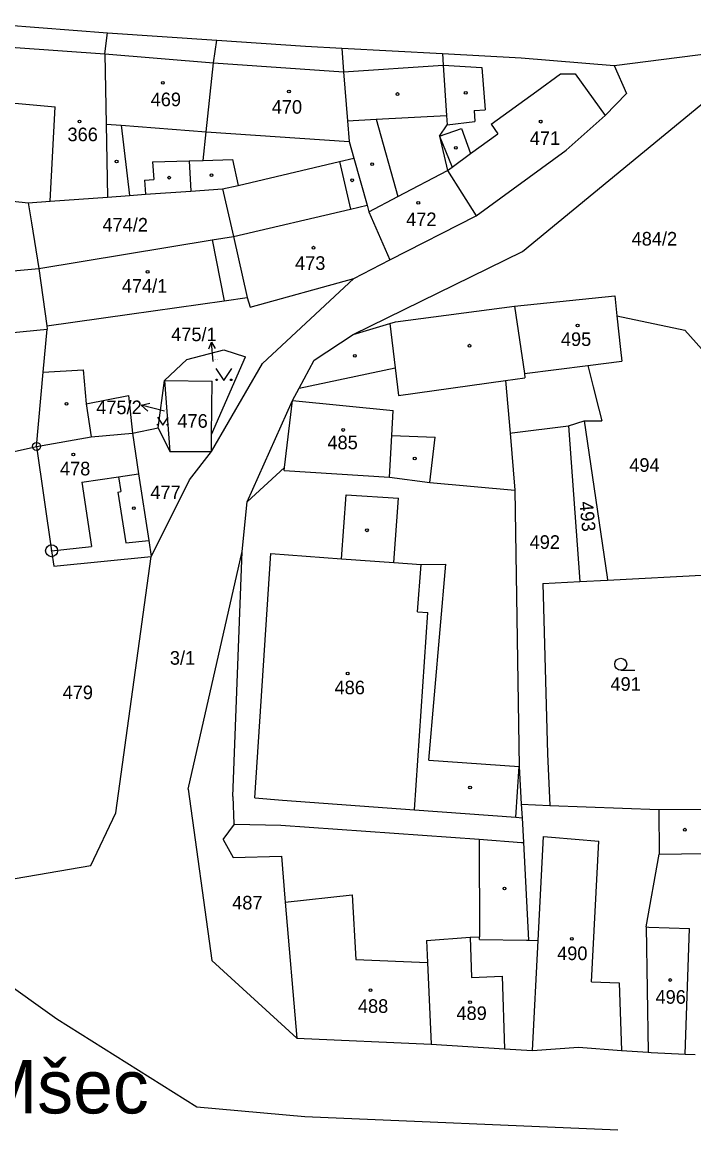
# Model space of a CAD drawing. Extents: x -779596 to -776743, y -1030330 to -1024513.
# Drawn here: x -778011.4 to -777927.4, y -1024857.5 to -1024719.3 of the extents above; entities that cross this region are included whole.
import ezdxf

# ---------------------------------------------------------------- set-up
doc = ezdxf.new("R2010")
doc.units = 0
for name, color, linetype in [('hranice parcel', 7, 'Continuous'), ('hranice vnitřní', 7, 'Continuous'), ('kultura', 7, 'Continuous'), ('Kód', 7, 'Continuous'), ('názvosloví', 7, 'Continuous'), ('č_ parcel šipka', 7, 'Continuous'), ('č_pacel stav_', 7, 'Continuous'), ('č_parcel poz_', 7, 'Continuous')]:
    doc.layers.add(name, color=color, linetype=linetype)

msp = doc.modelspace()

# ---------------------------------------------------------------- linework, layer by layer
at = {"layer": 'hranice parcel'}
for points in [[(-778017.93, -1024719.29), (-778000.7, -1024720.65)], [(-778001.02, -1024723.27), (-778000.7, -1024720.65)], [(-778000.7, -1024720.65), (-777987.02, -1024721.56)], [(-777987.45, -1024724.38), (-777987.02, -1024721.56)], [(-777987.02, -1024721.56), (-777975.94, -1024722.31)], [(-777975.94, -1024722.31), (-777971.42, -1024722.55)], [(-777971.42, -1024722.55), (-777971.18, -1024725.53)], [(-777971.42, -1024722.55), (-777958.81, -1024723.23)], [(-777937.37, -1024724.71), (-777921.01, -1024722.62)], [(-778001.02, -1024723.27), (-778000.86, -1024732.04)], [(-777958.81, -1024723.23), (-777958.71, -1024724.67)], [(-777958.81, -1024723.23), (-777948.97, -1024723.76)], [(-777948.97, -1024723.76), (-777937.37, -1024724.71)], [(-777988.35, -1024733.02), (-777987.45, -1024724.38)], [(-777971.18, -1024725.53), (-777970.7, -1024731.62)], [(-777958.71, -1024724.67), (-777958.3, -1024730.97)], [(-777937.37, -1024724.71), (-777935.82, -1024728.24)], [(-777948.82, -1024748), (-777924.66, -1024728.1)], [(-777938.48, -1024730.99), (-777935.82, -1024728.24)], [(-777958.3, -1024730.97), (-777958.22, -1024732.15)], [(-777943.34, -1024735.32), (-777938.48, -1024730.99)], [(-778000.86, -1024732.04), (-778000.69, -1024741.2)], [(-777970.7, -1024731.62), (-777970.5, -1024734.22)], [(-777959.17, -1024733.57), (-777958.22, -1024732.15)], [(-777988.72, -1024736.59), (-777988.35, -1024733.02)], [(-777959.17, -1024733.57), (-777958.19, -1024737.85)], [(-777970.5, -1024734.22), (-777969.9, -1024736.33)], [(-777990.49, -1024736.63), (-777988.72, -1024736.59)], [(-777990.49, -1024736.63), (-777990.26, -1024740.42)], [(-777971.68, -1024736.74), (-777969.9, -1024736.33)], [(-777969.9, -1024736.33), (-777968.25, -1024742.2)], [(-777954.59, -1024743.51), (-777943.34, -1024735.32)], [(-777984.35, -1024739.71), (-777971.68, -1024736.74)], [(-777958.19, -1024737.85), (-777954.59, -1024743.51)], [(-777995.95, -1024740.81), (-777990.26, -1024740.42)], [(-777990.26, -1024740.42), (-777986.3, -1024740.15)], [(-777986.3, -1024740.15), (-777984.35, -1024739.71)], [(-777986.3, -1024740.15), (-777984.96, -1024746.1)], [(-778018.69, -1024741.02), (-778010.62, -1024741.88)], [(-778010.62, -1024741.88), (-778007.88, -1024741.7)], [(-778010.62, -1024741.88), (-778010.22, -1024744.38)], [(-778007.88, -1024741.7), (-778000.69, -1024741.2)], [(-778000.69, -1024741.2), (-777997.95, -1024740.98)], [(-777997.95, -1024740.98), (-777995.95, -1024740.81)], [(-777968.25, -1024742.2), (-777968.02, -1024743.01)], [(-777968.02, -1024743.01), (-777965.39, -1024749.04)], [(-777965.39, -1024749.04), (-777954.59, -1024743.51)], [(-778010.22, -1024744.38), (-778009.3, -1024750.13)], [(-777984.96, -1024746.1), (-777983.24, -1024753.75)], [(-778009.3, -1024750.13), (-777987.62, -1024746.54)], [(-777987.62, -1024746.54), (-777986.11, -1024754.16)], [(-777970, -1024758.35), (-777948.82, -1024748)], [(-777969.92, -1024751.37), (-777965.39, -1024749.04)], [(-778018.07, -1024750.89), (-778009.3, -1024750.13)], [(-778009.3, -1024750.13), (-778008.29, -1024757.29)], [(-777982.86, -1024754.93), (-777969.92, -1024751.37)], [(-777981.3, -1024762), (-777969.92, -1024751.37)], [(-777986.11, -1024754.16), (-777983.24, -1024753.75)], [(-777983.24, -1024753.75), (-777982.86, -1024754.93)], [(-777949.83, -1024754.84), (-777937.28, -1024753.51)], [(-777937.28, -1024753.51), (-777937.01, -1024756.04)], [(-777964.68, -1024756.79), (-777949.83, -1024754.84)], [(-777949.83, -1024754.84), (-777948.57, -1024763.25)], [(-778008.29, -1024757.29), (-778008.25, -1024757.7)], [(-777970, -1024758.35), (-777965.41, -1024757.01)], [(-777965.41, -1024757.01), (-777964.68, -1024756.79)], [(-777937.01, -1024756.04), (-777936.56, -1024760.24)], [(-777937.01, -1024756.04), (-777928.51, -1024757.82)], [(-778008.73, -1024763.07), (-778008.25, -1024757.7)], [(-777974.84, -1024761.58), (-777970, -1024758.35)], [(-777928.51, -1024757.82), (-777925.33, -1024761.37)], [(-777993.59, -1024764.13), (-777990.76, -1024761.51)], [(-777990.76, -1024761.51), (-777986.15, -1024760.3)], [(-777987.68, -1024770.89), (-777983.46, -1024761.18)], [(-777986.15, -1024760.3), (-777983.46, -1024761.18)], [(-777936.56, -1024760.24), (-777936.4, -1024761.71)], [(-777987.7, -1024773), (-777981.3, -1024762)], [(-777976.73, -1024765.1), (-777974.84, -1024761.58)], [(-777940.64, -1024762.25), (-777936.4, -1024761.71)], [(-777940.64, -1024762.25), (-777939.96, -1024764.91)], [(-778009.57, -1024772.36), (-778008.73, -1024763.07)], [(-777994.37, -1024770.05), (-777993.59, -1024764.13)], [(-777993.59, -1024764.13), (-777992.9, -1024773)], [(-777993.59, -1024764.13), (-777987.6, -1024764.2)], [(-777987.68, -1024770.89), (-777987.6, -1024764.2)], [(-777950.92, -1024764.13), (-777948.5, -1024763.79)], [(-777950.92, -1024764.13), (-777950.36, -1024770.71)], [(-777948.57, -1024763.25), (-777948.5, -1024763.79)], [(-777977.55, -1024766.63), (-777976.73, -1024765.1)], [(-777939.96, -1024764.91), (-777939.25, -1024767.7)], [(-778003.38, -1024767.04), (-777998.09, -1024766)], [(-778003.38, -1024767.04), (-778002.74, -1024771.16)], [(-777998.09, -1024766), (-777997.56, -1024770.71)], [(-777978.58, -1024775.01), (-777977.55, -1024766.63)], [(-777939.25, -1024767.7), (-777938.88, -1024769.15)], [(-777950.12, -1024770.68), (-777943.04, -1024769.79)], [(-777943.04, -1024769.79), (-777941.12, -1024769.15)], [(-777943.04, -1024769.79), (-777941.65, -1024789.27)], [(-777941.12, -1024769.15), (-777940.39, -1024769.15)], [(-777941.12, -1024769.15), (-777938.22, -1024788.74)], [(-777940.39, -1024769.15), (-777938.88, -1024769.15)], [(-778009.57, -1024772.36), (-778002.74, -1024771.16)], [(-777997.56, -1024770.71), (-777994.37, -1024770.05)], [(-777997.56, -1024770.71), (-777997.2, -1024773.25)], [(-777994.37, -1024770.05), (-777992.9, -1024773)], [(-777987.7, -1024773), (-777987.68, -1024770.89)], [(-777950.36, -1024770.71), (-777950.12, -1024770.68)], [(-777950.36, -1024770.71), (-777949.76, -1024777.85)], [(-778014.64, -1024773.51), (-778009.57, -1024772.36)], [(-778009.57, -1024772.36), (-778007.68, -1024785.41)], [(-777997.2, -1024773.25), (-777996.84, -1024775.79)], [(-777992.9, -1024773), (-777987.7, -1024773)], [(-777990.46, -1024776.56), (-777987.7, -1024773)], [(-777983.24, -1024779.31), (-777978.58, -1024775.01)], [(-777978.62, -1024775.36), (-777978.58, -1024775.01)], [(-777996.84, -1024775.79), (-777995.55, -1024784.12)], [(-777992.34, -1024780.33), (-777990.46, -1024776.56)], [(-777978.62, -1024775.36), (-777965.46, -1024776.23)], [(-777965.46, -1024776.23), (-777960.41, -1024776.87)], [(-777960.41, -1024776.87), (-777949.76, -1024777.85)], [(-777949.76, -1024777.85), (-777949.21, -1024812.42)], [(-777983.87, -1024785.52), (-777983.24, -1024779.31)], [(-777995.24, -1024786.15), (-777992.34, -1024780.33)], [(-777995.55, -1024784.12), (-777995.24, -1024786.15)], [(-778007.68, -1024785.41), (-778007.4, -1024787.33)], [(-778007.4, -1024787.33), (-777995.24, -1024786.15)], [(-777999.64, -1024818.19), (-777995.24, -1024786.15)], [(-777990.6, -1024815.23), (-777983.87, -1024785.52)], [(-777985.02, -1024816.14), (-777983.87, -1024785.52)], [(-777941.65, -1024789.27), (-777938.17, -1024789.09)], [(-777938.22, -1024788.74), (-777938.17, -1024789.09)], [(-777938.17, -1024789.09), (-777925.65, -1024788.44)], [(-777946.26, -1024789.51), (-777941.65, -1024789.27)], [(-777946.26, -1024789.51), (-777945.68, -1024810.81)], [(-777945.68, -1024810.81), (-777945.38, -1024817.27)], [(-777949.21, -1024812.42), (-777948.96, -1024817.13)], [(-777990.6, -1024815.23), (-777987.66, -1024836.66)], [(-777985.02, -1024816.14), (-777984.9, -1024819.58)], [(-777948.96, -1024817.13), (-777948.87, -1024818.81)], [(-777948.96, -1024817.13), (-777945.38, -1024817.27)], [(-777945.38, -1024817.27), (-777931.78, -1024817.8)], [(-777931.78, -1024817.8), (-777926.21, -1024817.74)], [(-777931.78, -1024817.8), (-777931.72, -1024823.36)], [(-778002.79, -1024824.8), (-777999.64, -1024818.19)], [(-777948.87, -1024818.81), (-777948.7, -1024821.9)], [(-777986.23, -1024821.54), (-777984.8, -1024819.6)], [(-777984.9, -1024819.58), (-777984.8, -1024819.6)], [(-777984.8, -1024819.6), (-777979.03, -1024819.74)], [(-777979.03, -1024819.74), (-777954.23, -1024821.51)], [(-777986.23, -1024821.54), (-777985, -1024823.8)], [(-777954.23, -1024821.51), (-777948.95, -1024821.89)], [(-777948.95, -1024821.89), (-777948.7, -1024821.9)], [(-777948.7, -1024821.9), (-777948.05, -1024834.14)], [(-777985, -1024823.8), (-777978.96, -1024823.63)], [(-777978.96, -1024823.63), (-777978.52, -1024828.88)], [(-777933.36, -1024832.48), (-777931.72, -1024823.36)], [(-778017.63, -1024827.33), (-778002.79, -1024824.8)], [(-777978.52, -1024828.88), (-777978.48, -1024829.36)], [(-777978.48, -1024829.36), (-777977.04, -1024846.4)], [(-777933.36, -1024832.48), (-777933.08, -1024848.15)], [(-778021.14, -1024833.93), (-778007.05, -1024843.96)], [(-777960.81, -1024834.15), (-777955.35, -1024833.77)], [(-777960.81, -1024834.15), (-777960.68, -1024836.91)], [(-777955.35, -1024833.77), (-777954.17, -1024833.69)], [(-777954.17, -1024834.03), (-777954.17, -1024833.69)], [(-777954.17, -1024834.03), (-777948.3, -1024834.14)], [(-777948.3, -1024834.14), (-777948.05, -1024834.14)], [(-777948.05, -1024834.14), (-777946.86, -1024834.16)], [(-777947.58, -1024847.92), (-777946.86, -1024834.16)], [(-777987.66, -1024836.66), (-777977.04, -1024846.4)], [(-777960.68, -1024836.91), (-777960.21, -1024847.13)], [(-778007.05, -1024843.96), (-777989.52, -1024854.98)], [(-777977.04, -1024846.4), (-777960.21, -1024847.13)], [(-777960.21, -1024847.13), (-777951.08, -1024847.7)], [(-777951.08, -1024847.7), (-777947.58, -1024847.92)], [(-777947.58, -1024847.92), (-777941.82, -1024847.5)], [(-777941.82, -1024847.5), (-777936.42, -1024847.92)], [(-777936.42, -1024847.92), (-777933.08, -1024848.15)], [(-777933.08, -1024848.15), (-777932.73, -1024848.16)], [(-777932.73, -1024848.16), (-777928.46, -1024848.38)], [(-777928.46, -1024848.38), (-777927.22, -1024848.44)], [(-777989.52, -1024854.98), (-777976.03, -1024856.17)], [(-777976.03, -1024856.17), (-777936.91, -1024857.84)]]:
    msp.add_lwpolyline(points, dxfattribs=at)
at = {"layer": 'hranice vnitřní'}
for points in [[(-778018.12, -1024722.05), (-778001.02, -1024723.27)], [(-778001.02, -1024723.27), (-777987.45, -1024724.38)], [(-777987.45, -1024724.38), (-777971.18, -1024725.53)], [(-777971.18, -1024725.53), (-777958.71, -1024724.67)], [(-777958.71, -1024724.67), (-777953.91, -1024724.99)], [(-777953.91, -1024724.99), (-777953.48, -1024730.27)], [(-777947.03, -1024727.92), (-777944.06, -1024725.75)], [(-777944.06, -1024725.75), (-777942.23, -1024725.75)], [(-777942.23, -1024725.75), (-777938.48, -1024730.99)], [(-777952.73, -1024732.06), (-777947.03, -1024727.92)], [(-778017.86, -1024728.93), (-778007.25, -1024729.89)], [(-778007.88, -1024741.7), (-778007.25, -1024729.89)], [(-777967.11, -1024731.43), (-777958.3, -1024730.97)], [(-777954.86, -1024730.34), (-777953.48, -1024730.27)], [(-777954.86, -1024730.34), (-777954.77, -1024731.71)], [(-778000.86, -1024732.04), (-777998.98, -1024732.19)], [(-777998.98, -1024732.19), (-777988.35, -1024733.02)], [(-777998.98, -1024732.19), (-777997.95, -1024740.98)], [(-777970.7, -1024731.62), (-777967.11, -1024731.43)], [(-777967.11, -1024731.43), (-777964.41, -1024741.12)], [(-777958.22, -1024732.15), (-777954.77, -1024731.71)], [(-777952.73, -1024732.06), (-777951.9, -1024733.25)], [(-777988.35, -1024733.02), (-777970.5, -1024734.22)], [(-777959.17, -1024733.57), (-777956.44, -1024732.62)], [(-777959.17, -1024733.57), (-777957.61, -1024737.42)], [(-777956.44, -1024732.62), (-777955.3, -1024735.72)], [(-777955.3, -1024735.72), (-777951.9, -1024733.25)], [(-777995.09, -1024736.76), (-777990.49, -1024736.63)], [(-777988.72, -1024736.59), (-777985.05, -1024736.48)], [(-777985.05, -1024736.48), (-777984.35, -1024739.71)], [(-777957.61, -1024737.42), (-777955.3, -1024735.72)], [(-777995.09, -1024736.76), (-777994.9, -1024738.96)], [(-777971.68, -1024736.74), (-777970.32, -1024742.68)], [(-777964.41, -1024741.12), (-777958.19, -1024737.85)], [(-777958.19, -1024737.85), (-777957.61, -1024737.42)], [(-777996.09, -1024739.07), (-777994.9, -1024738.96)], [(-777996.09, -1024739.07), (-777995.95, -1024740.81)], [(-777968.02, -1024743.01), (-777964.41, -1024741.12)], [(-777984.96, -1024746.1), (-777970.32, -1024742.68)], [(-777970.32, -1024742.68), (-777968.25, -1024742.2)], [(-777987.62, -1024746.54), (-777984.96, -1024746.1)], [(-777997.96, -1024755.83), (-777986.11, -1024754.16)], [(-778008.29, -1024757.29), (-777997.96, -1024755.83)], [(-777965.41, -1024757.01), (-777964.74, -1024762.54)], [(-778021.1, -1024758.96), (-778008.25, -1024757.7)], [(-778008.73, -1024763.07), (-778003.76, -1024762.8)], [(-778003.76, -1024762.8), (-778003.38, -1024767.04)], [(-777976.73, -1024765.1), (-777964.74, -1024762.54)], [(-777964.74, -1024762.54), (-777964.33, -1024765.99)], [(-777948.57, -1024763.25), (-777940.64, -1024762.25)], [(-777964.33, -1024765.99), (-777950.92, -1024764.13)], [(-777983.24, -1024779.31), (-777977.55, -1024766.63)], [(-777977.55, -1024766.63), (-777964.97, -1024767.88)], [(-777965.15, -1024771.02), (-777964.97, -1024767.88)], [(-778002.74, -1024771.16), (-777997.56, -1024770.71)], [(-777965.46, -1024776.23), (-777965.15, -1024771.02)], [(-777965.15, -1024771.02), (-777959.74, -1024771.21)], [(-777960.41, -1024776.87), (-777959.74, -1024771.21)], [(-778003.91, -1024776.85), (-777999.31, -1024776.16)], [(-777999.31, -1024776.16), (-777996.84, -1024775.79)], [(-777999.31, -1024776.16), (-777999.03, -1024778.02)], [(-778003.91, -1024776.85), (-778002.68, -1024784.88)], [(-777999.39, -1024778.07), (-777999.03, -1024778.02)], [(-777999.39, -1024778.07), (-777998.4, -1024784.42)], [(-777971.46, -1024786.41), (-777970.87, -1024778.43)], [(-777970.87, -1024778.43), (-777964.31, -1024778.83)], [(-777964.9, -1024786.88), (-777964.31, -1024778.83)], [(-778007.68, -1024785.41), (-778002.68, -1024784.88)], [(-777998.4, -1024784.42), (-777995.55, -1024784.12)], [(-777982.28, -1024816.34), (-777980.27, -1024785.78)], [(-777980.27, -1024785.78), (-777971.46, -1024786.41)], [(-777971.46, -1024786.41), (-777964.9, -1024786.88)], [(-777964.9, -1024786.88), (-777961.5, -1024787.12)], [(-777961.94, -1024793.04), (-777961.5, -1024787.12)], [(-777961.5, -1024787.12), (-777958.4, -1024787.1)], [(-777960.54, -1024811.62), (-777958.4, -1024787.1)], [(-777962.31, -1024817.84), (-777960.66, -1024793.12)], [(-777961.94, -1024793.04), (-777960.66, -1024793.12)], [(-777960.54, -1024811.62), (-777949.21, -1024812.42)], [(-777949.63, -1024818.75), (-777949.21, -1024812.42)], [(-777982.28, -1024816.34), (-777978.8, -1024816.6)], [(-777978.8, -1024816.6), (-777962.31, -1024817.84)], [(-777962.31, -1024817.84), (-777949.63, -1024818.75)], [(-777949.63, -1024818.75), (-777948.87, -1024818.81)], [(-777954.23, -1024821.51), (-777954.17, -1024833.69)], [(-777946.86, -1024834.16), (-777946.17, -1024821.18)], [(-777946.17, -1024821.18), (-777945.2, -1024821.25)], [(-777945.2, -1024821.25), (-777939.26, -1024821.73)], [(-777940.18, -1024839.32), (-777939.26, -1024821.73)], [(-777931.72, -1024823.36), (-777926.15, -1024823.3)], [(-777978.48, -1024829.36), (-777970.12, -1024828.47)], [(-777970.12, -1024828.47), (-777969.65, -1024836.53)], [(-777933.36, -1024832.48), (-777933.01, -1024832.49)], [(-777933.01, -1024832.49), (-777927.95, -1024832.67)], [(-777928.46, -1024848.38), (-777927.95, -1024832.67)], [(-777955.35, -1024833.77), (-777955.19, -1024838.8)], [(-777969.65, -1024836.53), (-777960.68, -1024836.91)], [(-777955.19, -1024838.8), (-777951.36, -1024838.65)], [(-777951.36, -1024838.65), (-777951.08, -1024847.7)], [(-777940.18, -1024839.32), (-777936.73, -1024839.47)], [(-777936.73, -1024839.47), (-777936.42, -1024847.92)]]:
    msp.add_lwpolyline(points, dxfattribs=at)
at = {"layer": 'kultura'}
for points in [[(-777987.14, -1024762.64), (-777986.14, -1024764.14), (-777985.14, -1024762.64)], [(-777994.46, -1024768.704), (-777993.79, -1024769.71), (-777993.119, -1024768.704)], [(-777936.53, -1024800.36), (-777934.78, -1024800.36)]]:
    msp.add_lwpolyline(points, dxfattribs=at)
for centre, radius in [((-777993.78, -1024726.89), 0.175), ((-777978.01, -1024727.98), 0.175), ((-777964.43, -1024728.29), 0.175), ((-777955.91, -1024728.15), 0.175), ((-778004.21, -1024731.73), 0.175), ((-777946.54, -1024731.74), 0.175), ((-777957.15, -1024735.02), 0.175), ((-777999.56, -1024736.72), 0.175), ((-777967.61, -1024737.05), 0.175), ((-777993, -1024738.75), 0.175), ((-777987.69, -1024738.44), 0.175), ((-777970.11, -1024739.08), 0.175), ((-777961.84, -1024741.89), 0.175), ((-777974.95, -1024747.51), 0.175), ((-777995.68, -1024750.53), 0.175), ((-777941.92, -1024757.25), 0.175), ((-777955.43, -1024759.77), 0.175), ((-777969.78, -1024761.04), 0.175), ((-777987.04, -1024764.04), 0.1), ((-777985.24, -1024764.04), 0.1), ((-778005.83, -1024767.05), 0.175), ((-777994.393, -1024769.643), 0.067), ((-777993.186, -1024769.643), 0.067), ((-777971.24, -1024770.31), 0.175), ((-778004.97, -1024773.38), 0.175), ((-777962.29, -1024773.87), 0.175), ((-777997.4, -1024780.09), 0.175), ((-777968.26, -1024782.86), 0.175), ((-777936.53, -1024799.61), 0.75), ((-777970.67, -1024800.77), 0.175), ((-777955.37, -1024815.04), 0.175), ((-777928.51, -1024820.31), 0.175), ((-777951.05, -1024827.66), 0.175), ((-777942.65, -1024833.96), 0.175), ((-777967.82, -1024840.37), 0.175), ((-777930.35, -1024839.11), 0.175), ((-777955.37, -1024841.89), 0.175)]:
    msp.add_circle(centre, radius, dxfattribs=at)
at = {"layer": 'Kód'}
for centre, radius in [((-778009.57, -1024772.36), 0.5), ((-778009.57, -1024772.36), 0.032), ((-778007.68, -1024785.41), 0.75), ((-778007.68, -1024785.41), 0.032)]:
    msp.add_circle(centre, radius, dxfattribs=at)
at = {"layer": 'č_ parcel šipka'}
for points in [[(-777988.03, -1024760.177), (-777987.69, -1024759.338), (-777987.223, -1024760.113)], [(-777987.5, -1024761.76), (-777987.69, -1024759.338)], [(-777995.651, -1024767.937), (-777996.491, -1024767.199), (-777995.397, -1024766.969)], [(-777993.59, -1024767.96), (-777996.491, -1024767.199)]]:
    msp.add_lwpolyline(points, dxfattribs=at)

# ---------------------------------------------------------------- texts
at = {"layer": 'názvosloví'}
msp.add_text('Mšec', height=6.7, dxfattribs=at).set_placement((-778016.946, -1024855.8))
at = {"layer": 'č_ parcel šipka'}
for s, p in [('475/1', (-777992.736, -1024759.2)), ('475/2', (-778002.106, -1024768.33)), ('3/1', (-777992.9, -1024799.67))]:
    msp.add_text(s, height=1.7, dxfattribs=at).set_placement(p)
at = {"layer": 'č_pacel stav_'}
for s, p in [('469', (-777995.3, -1024729.81)), ('470', (-777980.16, -1024730.75)), ('366', (-778005.7, -1024734.19)), ('471', (-777947.9, -1024734.66)), ('472', (-777963.36, -1024744.81)), ('473', (-777977.25, -1024750.28)), ('474/1', (-777998.91, -1024753.14)), ('495', (-777944.01, -1024759.8)), ('485', (-777973.2, -1024772.72)), ('478', (-778006.64, -1024775.99)), ('486', (-777972.31, -1024803.37)), ('490', (-777944.48, -1024836.62)), ('488', (-777969.39, -1024843.22)), ('496', (-777932.18, -1024842.08)), ('489', (-777957.07, -1024844.11))]:
    msp.add_text(s, height=1.7, dxfattribs=at).set_placement(p)
at = {"layer": 'č_parcel poz_'}
for s, height, p in [('474/2', 1.7, (-778001.33, -1024745.49)), ('484/2', 1.7, (-777935.17, -1024747.24)), ('475/1', 0.1, (-777987.3, -1024761.56)), ('475/2', 0.1, (-777993.54, -1024767.81)), ('476', 1.7, (-777991.96, -1024770.03)), ('494', 1.7, (-777935.46, -1024775.54)), ('477', 1.7, (-777995.34, -1024778.96)), ('492', 1.7, (-777947.92, -1024785.18)), ('491', 1.7, (-777937.81, -1024802.93)), ('479', 1.7, (-778006.31, -1024803.98)), ('487', 1.7, (-777985.11, -1024830.29))]:
    msp.add_text(s, height=height, dxfattribs=at).set_placement(p)
msp.add_text('493', height=1.7, rotation=275.40219, dxfattribs=at).set_placement((-777941.703, -1024779.31))

doc.saveas('drawing.dxf')
